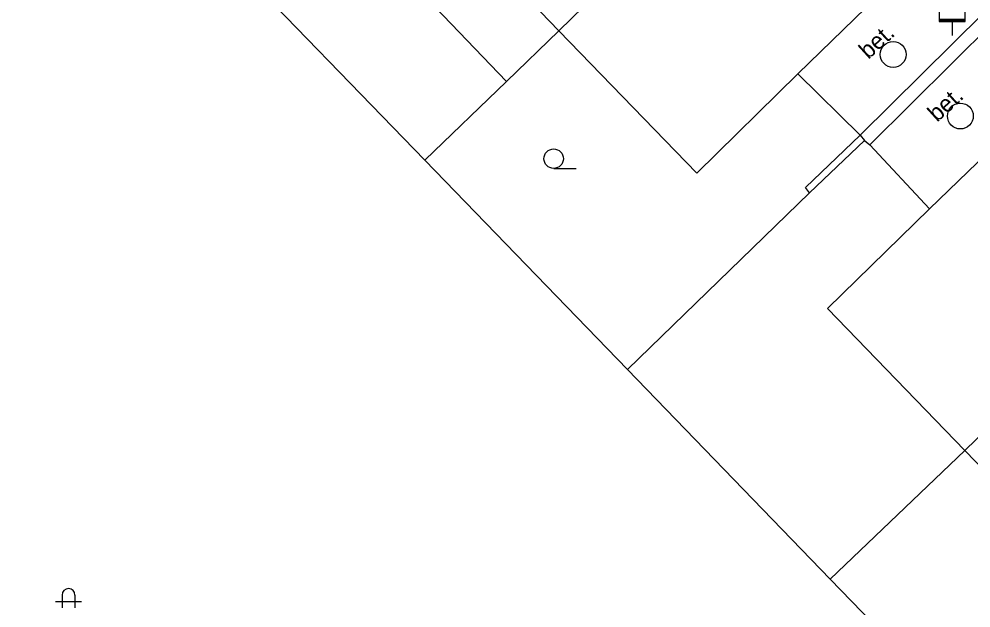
# Model space of a CAD drawing. Extents: x -598233 to -596890, y -1157848 to -1156431.
# Drawn here: x -597767.35 to -597730.53, y -1156676.19 to -1156653.41 of the extents above; entities that cross this region are included whole.
import ezdxf

# ---------------------------------------------------------------- set-up
doc = ezdxf.new("R2010")
doc.units = 0
for name, color, linetype in [('Level 11', 7, 'Continuous'), ('Level 27', 7, 'Continuous'), ('Level 28', 7, 'Continuous'), ('Level 36', 7, 'Continuous'), ('Level 40', 7, 'Continuous'), ('Level 5', 7, 'Continuous')]:
    doc.layers.add(name, color=color, linetype=linetype)

msp = doc.modelspace()

# ---------------------------------------------------------------- linework, layer by layer
at = {"layer": 'Level 11'}
for points in [[(-597715.09, -1156686.27), (-597720.28, -1156691.27), (-597728.12, -1156683.17), (-597735.97, -1156675.07), (-597743.81, -1156666.97), (-597751.65, -1156658.87), (-597759.5, -1156650.76), (-597763.73, -1156646.4), (-597767.35, -1156642.66), (-597762.22, -1156637.67)], [(-597748.49, -1156655.82), (-597754.61, -1156649.44), (-597750.1, -1156645.06), (-597751.8, -1156643.28)], [(-597751.65, -1156658.87), (-597748.49, -1156655.82), (-597746.47, -1156653.87)], [(-597736.77, -1156660.13), (-597736.93, -1156659.93), (-597734.81, -1156657.9)], [(-597736.77, -1156660.13), (-597734.65, -1156658.11)], [(-597743.81, -1156666.97), (-597736.77, -1156660.13)], [(-597735.97, -1156675.07), (-597730.77, -1156670.1)]]:
    msp.add_lwpolyline(points, dxfattribs=at)
at = {"layer": 'Level 27'}
for centre in [(-597733.54, -1156654.78), (-597730.94, -1156657.16)]:
    msp.add_circle(centre, 0.5, dxfattribs=at)
at = {"layer": 'Level 28'}
for p, q in [((-597731.76, -1156653.41), (-597730.76, -1156653.41)), ((-597731.76, -1156653.46), (-597730.76, -1156653.46)), ((-597731.26, -1156653.51), (-597731.26, -1156654.04))]:
    msp.add_line(p, q, dxfattribs=at)
msp.add_lwpolyline([(-597731.76, -1156653.51), (-597730.76, -1156653.51), (-597730.76, -1156652.51), (-597731.76, -1156652.51)], close=True, dxfattribs=at)
at = {"layer": 'Level 36'}
for p, q in [((-597746.67, -1156659.185), (-597745.795, -1156659.185)), ((-597765.936, -1156675.936), (-597764.936, -1156675.936)), ((-597765.686, -1156675.686), (-597765.686, -1156676.186)), ((-597765.186, -1156675.686), (-597765.186, -1156676.186))]:
    msp.add_line(p, q, dxfattribs=at)
msp.add_circle((-597746.6701, -1156658.8099), 0.375, dxfattribs=at)
msp.add_arc((-597765.4357, -1156675.6863), 0.25, 0, 180, dxfattribs=at)
at = {"layer": 'Level 5'}
for points in [[(-597746.47, -1156653.87), (-597737.73, -1156645.35)], [(-597751.77, -1156648.36), (-597746.47, -1156653.87)], [(-597737.23, -1156655.53), (-597732.41, -1156650.83)], [(-597730.04, -1156653.18), (-597734.81, -1156657.9)], [(-597746.47, -1156653.87), (-597741.13, -1156659.37)], [(-597734.44, -1156658.28), (-597729.68, -1156653.56)], [(-597741.13, -1156659.37), (-597737.23, -1156655.53)], [(-597737.23, -1156655.53), (-597734.81, -1156657.9)], [(-597727.31, -1156656.09), (-597732.13, -1156660.75)], [(-597734.81, -1156657.9), (-597734.65, -1156658.11)], [(-597734.65, -1156658.11), (-597734.44, -1156658.28)], [(-597734.44, -1156658.28), (-597732.13, -1156660.75)], [(-597732.13, -1156660.75), (-597736.08, -1156664.6)], [(-597730.77, -1156670.1), (-597721.99, -1156661.57)], [(-597736.08, -1156664.6), (-597730.77, -1156670.1)], [(-597730.77, -1156670.1), (-597725.45, -1156675.58)]]:
    msp.add_lwpolyline(points, dxfattribs=at)

# ---------------------------------------------------------------- texts
at = {"layer": 'Level 40'}
for p in [(-597734.5, -1156654.99), (-597731.84, -1156657.42)]:
    msp.add_text('bet.', height=0.65, rotation=42.18444, dxfattribs=at).set_placement(p)

doc.saveas('drawing.dxf')
